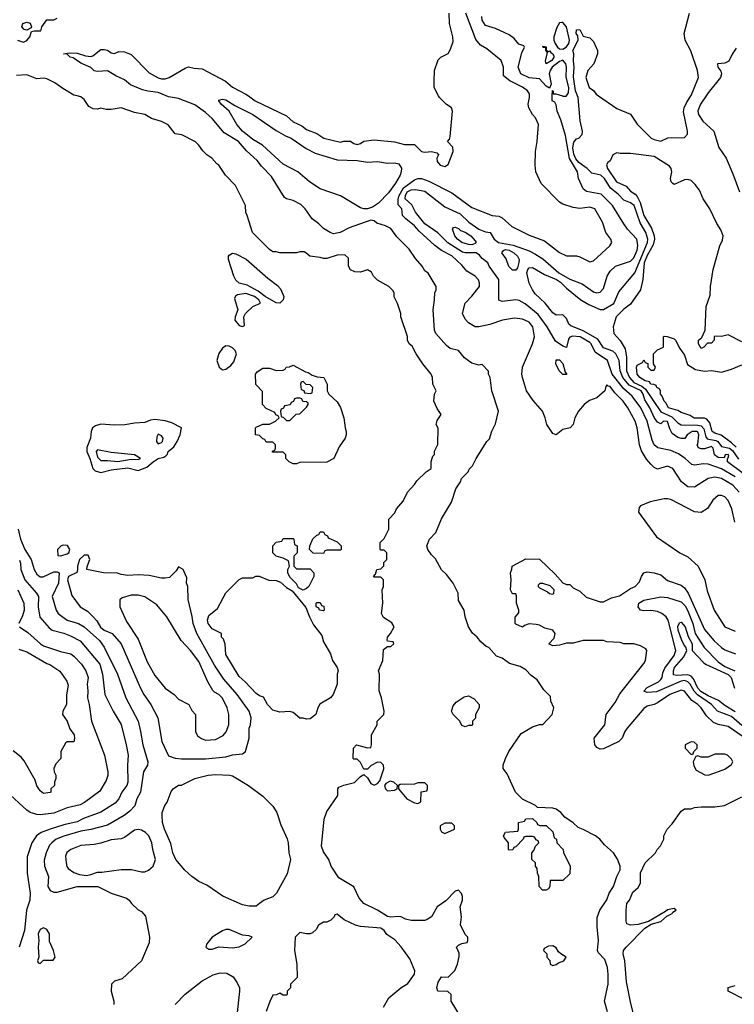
# Model space of a CAD drawing. Header units: inches. Extents: x 1793389 to 1900389, y 320802 to 470796.
# Tile 564 of 656: x 1873188 to 1877426, y 404611 to 410452. Entities that reach past the tile are written whole.
import ezdxf

# ---------------------------------------------------------------- set-up
doc = ezdxf.new("R2010")
doc.units = ezdxf.units.IN
doc.header["$MEASUREMENT"] = 0
doc.layers.add('B8470', color=7, linetype='Continuous')
doc.layers.add('B8471', color=7, linetype='Continuous')

msp = doc.modelspace()

# ---------------------------------------------------------------- linework, layer by layer
at = {"layer": 'B8470', "color": 2}
for points, elevation in [([(1875808.7, 404530), (1875746, 404630), (1875746, 404670), (1875727.3, 404687.3), (1875668.4, 404688.4), (1875662, 404710), (1875670, 404742), (1875690, 404774), (1875730, 404772), (1875768.9, 404811.1), (1875784, 404850), (1875794.6, 404894.6), (1875794.6, 404914.6), (1875778, 404950), (1875790, 404962), (1875810, 404972), (1875842, 404978), (1875846, 404990), (1875846, 405010), (1875830, 405026), (1875803.1, 405083.1), (1875809, 405130), (1875801.2, 405190), (1875813.2, 405230), (1875813.2, 405250), (1875808.9, 405268.9), (1875790, 405288), (1875770, 405282), (1875715.2, 405224.8), (1875664.7, 405190), (1875631, 405130), (1875605.2, 405114.8), (1875590, 405109.4), (1875510, 405109.4), (1875476.6, 405116.6), (1875449.5, 405129.5), (1875430, 405132.3), (1875390, 405127.6), (1875370, 405132), (1875309.6, 405169.6), (1875229.2, 405210), (1875201.2, 405241.2), (1875170, 405308), (1875081.2, 405361.2), (1875035.3, 405430), (1875021.2, 405470), (1874990, 405515.3), (1874977.2, 405550), (1874993.2, 405710), (1875010, 405756), (1875074, 405850), (1875075.3, 405890), (1875081.2, 405898.8), (1875110, 405911.3), (1875173.6, 405926.4), (1875210, 405962), (1875230, 405974), (1875250, 405954), (1875270, 405922), (1875290, 405912), (1875310, 405922), (1875323.1, 405936.9), (1875347.3, 406007.3), (1875346, 406030), (1875330, 406046), (1875310, 406048), (1875271.6, 406028.4), (1875250, 406006), (1875230, 406006), (1875210, 406046), (1875190, 406066), (1875170, 406066), (1875166, 406070), (1875168, 406130), (1875186, 406150), (1875250, 406132), (1875270, 406134), (1875275.3, 406150), (1875275.3, 406210), (1875308, 406270), (1875308, 406290), (1875348, 406330), (1875348.7, 406350), (1875334, 406430), (1875319, 406470), (1875322, 406570), (1875315.3, 406590), (1875342, 406650), (1875344.7, 406715.3), (1875370, 406734), (1875390, 406734), (1875406, 406750), (1875402, 406762), (1875370, 406766), (1875368, 406770), (1875368.7, 406790), (1875388, 406810), (1875408, 406850), (1875394.6, 406874.6), (1875345.2, 406905.2), (1875334, 406930), (1875342, 406990), (1875338, 407070), (1875346, 407090), (1875346, 407130), (1875330, 407146), (1875290, 407146), (1875286, 407150), (1875298, 407162), (1875306, 407190), (1875330, 407194), (1875347.3, 407212.7), (1875348.4, 407231.6), (1875366, 407250), (1875366, 407290), (1875350, 407306), (1875330, 407306), (1875326, 407310), (1875326, 407350), (1875350, 407374), (1875378, 407430), (1875378, 407490), (1875413.6, 407526.4), (1875422, 407550), (1875463.1, 407596.9), (1875488, 407650), (1875530, 407694), (1875543.1, 407716.9), (1875598, 407770), (1875628, 407790), (1875628.9, 407831.1), (1875638, 407862), (1875647.3, 407872.7), (1875648.4, 407891.6), (1875667.3, 407932.7), (1875668.9, 408028.9), (1875658, 408050), (1875664.7, 408075.3), (1875688, 408110), (1875664.7, 408144.7), (1875644, 408190), (1875648, 408230), (1875658, 408250), (1875638, 408290), (1875635.3, 408330), (1875628.7, 408350), (1875579, 408410), (1875539, 408470), (1875515.5, 408515.5), (1875498, 408530), (1875488, 408550), (1875487.3, 408572.7), (1875448.7, 408690), (1875448.7, 408710), (1875428.9, 408768.9), (1875408.9, 408808.9), (1875408.7, 408830), (1875403.1, 408843.1), (1875378, 408870), (1875310, 408906), (1875286, 408930), (1875274.6, 408954.6), (1875250, 408968), (1875210, 408955.3), (1875176.4, 408956.4), (1875150, 408968), (1875138, 408990), (1875138, 409038), (1875116.4, 409056.4), (1875070, 409055.3), (1875010, 409035.3), (1874990, 409035.3), (1874970, 409042), (1874908.4, 409048.4), (1874886, 409070), (1874874.6, 409074.6), (1874850, 409075.3), (1874830, 409068.7), (1874730, 409069), (1874710, 409075.3), (1874690, 409075.3), (1874669.1, 409089.1), (1874568, 409190), (1874538, 409290), (1874528.4, 409308.4), (1874528, 409350), (1874468.7, 409468.7), (1874408, 409530), (1874368.4, 409588.4), (1874356.4, 409596.4), (1874328, 409630), (1874298, 409650), (1874273.6, 409673.6), (1874250, 409708), (1874230, 409728), (1874150, 409768.7), (1874110, 409775.3), (1874068.9, 409828.9), (1874030, 409848.7), (1873970, 409865.2), (1873930, 409889), (1873870, 409901.2), (1873790, 409929), (1873730, 409919), (1873700.2, 409920.2), (1873670, 409928), (1873650, 409922), (1873623.1, 409923.1), (1873598, 409938), (1873570, 409978), (1873550, 409995.3), (1873528.5, 410000)], 250), ([(1876673.6, 404566.4), (1876656, 404630), (1876678.4, 404730), (1876678.4, 404790), (1876674.5, 404830), (1876657.6, 404877.6), (1876618, 404918), (1876615.3, 404930), (1876621.2, 404990), (1876613.2, 405070), (1876613.6, 405126.4), (1876629.2, 405170), (1876669.6, 405230.4), (1876683.7, 405270), (1876709.2, 405310), (1876729.2, 405370), (1876749.3, 405410), (1876749.3, 405430), (1876732.9, 405472.9), (1876709.1, 405509.1), (1876656.4, 405556.4), (1876628, 405590), (1876602, 405610), (1876530, 405649), (1876500.2, 405660.2), (1876470, 405688), (1876421.2, 405721.2), (1876398, 405750), (1876368.9, 405768.9), (1876350, 405774), (1876258, 405778), (1876246, 405790), (1876170, 405828), (1876128.7, 405870), (1876078, 405978), (1876055.3, 406010), (1876055.3, 406030), (1876068.7, 406070), (1876089.4, 406110.6), (1876162, 406218), (1876230, 406258), (1876270, 406271.3), (1876290, 406272), (1876346, 406330), (1876355.3, 406370), (1876338, 406410), (1876336.4, 406436.4), (1876296.4, 406476.4), (1876256.5, 406536.5), (1876222, 406562), (1876190, 406595.3), (1876155.5, 406615.5), (1876093.6, 406633.6), (1876050, 406664), (1876016.5, 406676.5), (1875970, 406728), (1875954, 406734), (1875922, 406762), (1875902, 406790), (1875873.6, 406813.6), (1875848.7, 406850), (1875829.1, 406909.1), (1875824, 406950), (1875790, 407006), (1875788, 407050), (1875759, 407110), (1875720.2, 407160.2), (1875689.4, 407189.4), (1875653.6, 407253.6), (1875630, 407278), (1875608.7, 407310), (1875602, 407330), (1875618, 407370), (1875655.3, 407410), (1875689.5, 407490.5), (1875748.7, 407590), (1875775.3, 407670), (1875802, 407710), (1875809, 407730), (1875848, 407770), (1875854.6, 407785.4), (1875873.6, 407806.4), (1875895.3, 407850), (1875958, 407950), (1875973.6, 407966.4), (1875988.4, 408011.6), (1876010, 408054), (1876028, 408130), (1875988.7, 408250), (1875978, 408330), (1875968, 408350), (1875967.3, 408367.3), (1875930, 408406), (1875910, 408402), (1875870, 408415.3), (1875850, 408428.7), (1875826.8, 408446.8), (1875790, 408488.7), (1875740.9, 408500.9), (1875718.6, 408518.6), (1875655.3, 408590), (1875649, 408610), (1875639.3, 408730), (1875649, 408790), (1875649.1, 408830.9), (1875658, 408850), (1875658, 408870), (1875610, 408948), (1875590, 408962), (1875574, 408990), (1875534.8, 409034.8), (1875497.2, 409090), (1875423.9, 409163.9), (1875390, 409213.2), (1875358, 409230), (1875305.6, 409245.6), (1875290, 409258), (1875270, 409262), (1875141.7, 409218.3), (1875089, 409189), (1875050, 409182), (1875030, 409189), (1874990, 409214), (1874961.5, 409241.5), (1874922, 409270), (1874882, 409330), (1874856, 409356), (1874810, 409379), (1874770, 409388.7), (1874758, 409398), (1874682, 409522), (1874622.5, 409582.5), (1874597.5, 409617.5), (1874534.2, 409674.2), (1874485.2, 409730), (1874401.3, 409781.3), (1874330, 409865.2), (1874290, 409901.2), (1874227.2, 409947.2), (1874130, 409985.1), (1874070, 409994.5), (1874057.4, 410000)], 246), ([(1874544.7, 410000), (1874584.7, 409970), (1874770, 409881), (1874810, 409846.8), (1874861.4, 409821.4), (1874890, 409801), (1874950, 409776), (1874992, 409750), (1875090, 409726), (1875110, 409731.3), (1875150, 409731), (1875170, 409718), (1875190, 409712), (1875210, 409718), (1875230, 409731), (1875290, 409738.8), (1875410, 409726.8), (1875470, 409710.8), (1875530, 409711.3), (1875570, 409671), (1875590, 409666), (1875630, 409671), (1875662, 409662), (1875672, 409650), (1875662, 409630), (1875664.7, 409610), (1875682, 409590), (1875710, 409582), (1875730, 409594), (1875758, 409670), (1875756.4, 409696.4), (1875726, 409730), (1875736.4, 409743.6), (1875740.4, 409759.6), (1875755.3, 409910), (1875748, 409930), (1875718, 409950), (1875678, 409990), (1875672.7, 410000)], 246), ([(1877455.1, 407650), (1877416.2, 407690), (1877350, 407729.6), (1877310, 407737.6), (1877270, 407729.5), (1877190, 407679.3), (1877150, 407680.9), (1877112.7, 407710), (1877062, 407790), (1877030, 407802.7), (1876970, 407786), (1876950, 407795.1), (1876930, 407814.5), (1876904.4, 407844.4), (1876874.9, 407894.9), (1876862.9, 407930), (1876849.5, 408030), (1876838, 408070), (1876794.5, 408150), (1876766.6, 408190), (1876717.6, 408237.6), (1876690, 408275.3), (1876678, 408278), (1876670, 408286), (1876663.6, 408276.4), (1876658, 408250), (1876610.5, 408209.5), (1876566.6, 408193.4), (1876534.8, 408170), (1876501, 408130), (1876481, 408090), (1876471.3, 408050), (1876452, 408030), (1876410, 408022), (1876370, 407988.7), (1876350, 407998), (1876314, 408050), (1876305.2, 408090), (1876289, 408130), (1876233.8, 408193.8), (1876193.2, 408250), (1876169.2, 408330), (1876165.2, 408350), (1876169, 408390), (1876229.3, 408530), (1876240.9, 408570), (1876232, 408630), (1876210, 408658), (1876170, 408675.1), (1876122, 408682), (1876052, 408670), (1875976.7, 408643.3), (1875910, 408629.3), (1875890, 408629.3), (1875850, 408654), (1875830, 408675.3), (1875814, 408710), (1875829.2, 408770), (1875870, 408811.3), (1875914, 408870), (1875915.3, 408890), (1875909.1, 408909.1), (1875888.7, 408930), (1875840.1, 408960.1), (1875810, 408995.3), (1875750, 409051.8), (1875690, 409083.7), (1875650, 409112), (1875557.1, 409197.1), (1875529.2, 409230), (1875477.2, 409270), (1875459, 409290), (1875454, 409330), (1875433.6, 409353.6), (1875433.6, 409390), (1875438.9, 409410), (1875465, 409455.1), (1875530, 409503), (1875550, 409510.5), (1875570, 409510.7), (1875614.6, 409494.6), (1875750, 409424.4), (1875870, 409337.3), (1875990, 409290.7), (1876030, 409287.3), (1876050, 409276.3), (1876106.2, 409226.2), (1876210, 409173.4), (1876299.9, 409139.9), (1876390, 409071), (1876430, 409051.3), (1876490, 409051.3), (1876510, 409046), (1876570, 409016), (1876590, 409021), (1876688.7, 409110), (1876699, 409130), (1876694, 409150), (1876664, 409190), (1876645.2, 409250), (1876599, 409330), (1876570, 409339.3), (1876510, 409332.7), (1876470, 409338), (1876410, 409358), (1876389.7, 409369.7), (1876279.7, 409479.7), (1876249.6, 409550), (1876244.5, 409590), (1876247, 409670), (1876257.6, 409730), (1876265.2, 409830), (1876246, 409870), (1876229.7, 409889.7), (1876207.3, 409930), (1876203.6, 409950), (1876211.8, 409990), (1876211.6, 410000)], 242), ([(1877430, 407740.4), (1877350, 407788.4), (1877270, 407814.7), (1877243.4, 407816.6), (1877190, 407809.4), (1877173.8, 407813.8), (1877135.1, 407850), (1877095.8, 407875.8), (1877050, 407896.9), (1876971.9, 407911.9), (1876950, 407929.3), (1876938, 407958), (1876908.4, 408070), (1876872.4, 408150), (1876819.5, 408219.5), (1876770, 408261.3), (1876701.1, 408350), (1876674, 408430), (1876600.2, 408480.2), (1876577.4, 408530), (1876570, 408537.4), (1876512.7, 408570), (1876466, 408574), (1876450.5, 408569.5), (1876442.5, 408557.5), (1876430, 408508), (1876410, 408515.3), (1876366, 408546), (1876317, 408630), (1876262.4, 408702.4), (1876186.5, 408766.5), (1876150, 408787), (1876130, 408789.5), (1876050, 408781.2), (1876030, 408788.7), (1876029.4, 408910), (1875972.7, 408990), (1875964, 409010), (1875930, 409035.1), (1875914.8, 409054.8), (1875895.1, 409070), (1875830, 409068.5), (1875813.6, 409073.6), (1875727.4, 409127.4), (1875667.2, 409187.3), (1875590, 409241.3), (1875535.1, 409310), (1875512.8, 409352.8), (1875475.1, 409390), (1875475.4, 409410), (1875486.6, 409430), (1875510, 409443.6), (1875534.5, 409445.5), (1875590, 409434.3), (1875710, 409341.7), (1875799.6, 409299.6), (1875851.8, 409251.8), (1875910, 409210.4), (1875950, 409194.4), (1875978, 409190), (1876002, 409150), (1876027.7, 409130), (1876113.7, 409113.7), (1876210, 409080.5), (1876243.9, 409063.9), (1876290, 409033.4), (1876385.5, 408950), (1876450, 408912.7), (1876524.5, 408884.5), (1876590, 408838), (1876610, 408831.3), (1876630, 408836), (1876650, 408858), (1876672.7, 408930), (1876690, 408961), (1876722, 408990), (1876810, 409020.5), (1876830, 409039.3), (1876850, 409084.7), (1876852.8, 409112.8), (1876847, 409150), (1876792.3, 409210), (1876770, 409241.2), (1876704.5, 409350), (1876636.4, 409416.4), (1876550, 409433), (1876530, 409449.5), (1876501.1, 409510), (1876496.9, 409550), (1876447.9, 409627.9), (1876424.4, 409764.4), (1876398, 409858), (1876375.3, 409910), (1876370, 409946), (1876362, 409962), (1876346, 409970), (1876346.6, 410000)], 238), ([(1877479.3, 407759.3), (1877385.2, 407830), (1877386, 407850), (1877390, 407852), (1877392.7, 407867.3), (1877390, 407873.3), (1877372, 407870), (1877366.4, 407853.6), (1877330, 407855.1), (1877309.3, 407870), (1877300.7, 407910), (1877290, 407919.6), (1877250, 407906), (1877230, 407906), (1877213.2, 407913.2), (1877206, 407930), (1877210, 407934), (1877215.3, 407990), (1877210, 408006), (1877204, 408010), (1877176, 408010), (1877146, 407990), (1877132.7, 407967.3), (1877112, 407968), (1877090, 407974), (1877058, 407998), (1877044.1, 408024.1), (1877030, 408068.7), (1877006, 408070), (1876990, 408054), (1876970, 408063.7), (1876950, 408092.7), (1876924.7, 408150), (1876896.2, 408196.2), (1876886.2, 408230), (1876872.8, 408250), (1876803.1, 408283.1), (1876764.8, 408330), (1876748.5, 408370), (1876743.1, 408430), (1876723.6, 408470), (1876706, 408486), (1876650, 408505.6), (1876616.2, 408556.2), (1876530, 408606.8), (1876455.5, 408635.5), (1876445.2, 408645.2), (1876430, 408679.5), (1876410, 408700.5), (1876370, 408699.7), (1876350, 408713.6), (1876305.1, 408770), (1876245.5, 408825.5), (1876228.8, 408848.8), (1876209.7, 408890), (1876196.2, 408950), (1876200.9, 408970), (1876210, 408980.7), (1876230, 408983), (1876299.9, 408939.9), (1876371.4, 408911.4), (1876395.7, 408895.7), (1876430, 408860.2), (1876516.3, 408790), (1876562.4, 408762.4), (1876630, 408732.7), (1876650, 408733), (1876710.8, 408769.2), (1876741.4, 408838.5), (1876835.4, 408950), (1876910.8, 409130), (1876913.8, 409150), (1876902.2, 409190), (1876867, 409247), (1876832.1, 409350), (1876810, 409364.7), (1876770, 409381.6), (1876737.6, 409417.6), (1876692.5, 409452.5), (1876656.3, 409510), (1876634.5, 409530), (1876581.4, 409541.5), (1876553.3, 409570), (1876504.5, 409604.5), (1876486.3, 409626.3), (1876474.2, 409654.2), (1876468.3, 409691.7), (1876474.7, 409725.3), (1876490, 409744.9), (1876504, 409750), (1876522.7, 409770), (1876525.2, 409790), (1876512.7, 409852.7), (1876500.4, 409990), (1876496.2, 410000)], 234), ([(1876407.2, 410000), (1876410, 409999.1), (1876430, 409999.1), (1876430.6, 410000)], 238), ([(1876620.8, 410000), (1876730, 409926), (1876810.6, 409890.6), (1876850, 409832), (1876932, 409750), (1876950, 409741), (1876990, 409731.3), (1877031.6, 409751.6), (1877130, 409754), (1877147.3, 409772.7), (1877148, 409790), (1877125.2, 409905.2), (1877129.2, 409930), (1877141.5, 409958.5), (1877168.7, 410000)], 234), ([(1877258.7, 410000), (1877226, 409950), (1877210, 409911.3), (1877213, 409890), (1877238.4, 409850), (1877305.1, 409790), (1877333.9, 409693.9), (1877377.2, 409630), (1877417.7, 409537.7), (1877457, 409430)], 230), ([(1877470, 408542), (1877390, 408582), (1877350, 408572), (1877310, 408574), (1877306, 408570), (1877306, 408550), (1877290, 408534), (1877267.3, 408532.7), (1877246, 408510), (1877230, 408502), (1877214, 408530), (1877214, 408550), (1877232.7, 408567.3), (1877254, 408610), (1877258.8, 408750), (1877282.8, 408817.2), (1877284.9, 408870), (1877300.5, 408970), (1877341, 409110), (1877356.3, 409143.7), (1877360.7, 409170), (1877346.2, 409206.2), (1877322.8, 409242.8), (1877280.7, 409330), (1877240.7, 409390), (1877219.9, 409439.9), (1877194.6, 409474.6), (1877170, 409498.8), (1877150, 409504), (1877130, 409502), (1877070, 409474.8), (1877060.5, 409480.5), (1877051, 409490), (1877046.8, 409510), (1877056, 409550), (1877051, 409570), (1877042.5, 409582.5), (1876950, 409640.5), (1876810, 409659.1), (1876750, 409658), (1876730, 409662), (1876706, 409650), (1876690, 409614), (1876675.3, 409604.7), (1876668.9, 409591.1), (1876673.2, 409570), (1876727.6, 409490), (1876784.5, 409464.5), (1876810, 409434), (1876837.2, 409417.2), (1876850, 409403.7), (1876866.9, 409366.9), (1876890, 409289.5), (1876935.4, 409215.4), (1876950.9, 409170), (1876952.9, 409150), (1876944.1, 409115.9), (1876910, 409054), (1876892, 409010), (1876883.6, 408910), (1876869.3, 408850), (1876810, 408764), (1876770, 408734.8), (1876726, 408690), (1876706.6, 408630), (1876712.3, 408590), (1876749.7, 408549.7), (1876779.1, 408499.1), (1876786.4, 408450), (1876787, 408370), (1876803.8, 408330), (1876830, 408300.7), (1876877.7, 408277.7), (1876899.8, 408259.8), (1876990, 408125.1), (1877055.6, 408095.6), (1877090, 408060.5), (1877110, 408049.7), (1877210, 408047.4), (1877230, 408043.1), (1877245.9, 408025.9), (1877257.4, 407977.4), (1877265.3, 407965.3), (1877316.5, 407956.5), (1877329.1, 407949.1), (1877350, 407921.1), (1877397.7, 407910), (1877415.8, 407895.8), (1877450, 407844.8)], 230), ([(1877436.6, 407916.6), (1877410, 407942.6), (1877347.8, 407987.8), (1877310, 407999.7), (1877294.5, 408010), (1877280.5, 408060.5), (1877262, 408082), (1877248.2, 408088.2), (1877188.7, 408088.7), (1877164.2, 408104.2), (1877110, 408122.7), (1877090, 408134), (1877035.3, 408150), (1877020.2, 408180.2), (1877009.4, 408190), (1876999, 408219), (1876989, 408230), (1876988.4, 408248.4), (1876982, 408262), (1876966, 408270), (1876962, 408282), (1876948.9, 408288.9), (1876930, 408289.3), (1876923.1, 408303.1), (1876898, 408310), (1876865.2, 408330), (1876849.5, 408350), (1876845.2, 408390), (1876850, 408402), (1876882, 408418), (1876890, 408434), (1876898, 408418), (1876912.7, 408412.7), (1876914, 408390), (1876930, 408374), (1876950, 408374), (1876958, 408390), (1876946, 408410), (1876946, 408470), (1876970, 408494), (1877006, 408510), (1877006, 408570), (1877010, 408574), (1877027.3, 408572.7), (1877070, 408558), (1877078, 408550), (1877102, 408502), (1877130, 408462), (1877147.5, 408407.5), (1877196.4, 408376.4), (1877250, 408367.7), (1877290, 408370.4), (1877350, 408362), (1877410, 408379.3), (1877470, 408403.8)], 226), ([(1877429.1, 407470.9), (1877412, 407550), (1877390, 407599), (1877370, 407621.2), (1877350, 407629.2), (1877330, 407629), (1877298.5, 407601.5), (1877267.7, 407552.3), (1877230, 407529.2), (1877190, 407533.2), (1877050, 407605.2), (1877030, 407609), (1877010, 407609), (1876927.3, 407592.7), (1876870, 407568), (1876861, 407559), (1876858, 407530), (1876965.2, 407385.2), (1877102, 407290), (1877150, 407266), (1877211, 407210), (1877250.7, 407130), (1877264.5, 407064.5), (1877306.8, 406950), (1877370, 406851.3), (1877430, 406824)], 246), ([(1873179.1, 407430), (1873193.4, 407370), (1873219.3, 407310), (1873255.5, 407250), (1873273.4, 407190), (1873290, 407162.8), (1873310, 407147.3), (1873328, 407148), (1873390, 407177.3), (1873410, 407177.4), (1873421.6, 407170), (1873418.8, 407110), (1873380.5, 407030), (1873404, 406950), (1873416, 406930), (1873470.3, 406890.3), (1873538, 406870), (1873570, 406850.5), (1873661.6, 406770), (1873690.2, 406730.2), (1873767.7, 406570), (1873817.3, 406430), (1873890.4, 406290.4), (1873905.5, 406230), (1873918, 406150), (1873948.2, 406050), (1873945.5, 406030), (1873922.4, 405990), (1873904.9, 405870), (1873882, 405830), (1873870.5, 405789.5), (1873842, 405758), (1873808.7, 405731.3), (1873710, 405674.5), (1873610, 405647.3), (1873550, 405639.1), (1873450, 405609.6), (1873404.9, 405590), (1873378, 405570), (1873365.5, 405554.5), (1873345.5, 405510), (1873332.8, 405467.2), (1873335.5, 405430), (1873359.1, 405370), (1873354.8, 405310), (1873370, 405286), (1873390, 405277.3), (1873410, 405277.3), (1873530, 405310.4), (1873652, 405310), (1873730, 405270.7), (1873821.4, 405241.4), (1873838, 405230), (1873851.3, 405210), (1873890, 405171.3), (1873910, 405162), (1873934.4, 405134.4), (1873958, 405010), (1873956.9, 404976.9), (1873910.9, 404869.1), (1873796.8, 404763.2), (1873750, 404748), (1873732, 404730), (1873731.3, 404690), (1873746, 404630), (1873746, 404610)], 250), ([(1873186.9, 407246.9), (1873192.5, 407227.5), (1873194.4, 407190), (1873218.4, 407130), (1873288.4, 407050), (1873299.5, 407030), (1873298.4, 406970), (1873308.3, 406908.3), (1873363.7, 406843.7), (1873381, 406830), (1873450, 406812.7), (1873490, 406797.6), (1873546.9, 406766.9), (1873663.8, 406630), (1873679.5, 406570), (1873692.7, 406450), (1873742.8, 406350), (1873790, 406271.3), (1873820.5, 406150), (1873830.7, 406089.3), (1873827.3, 406030), (1873830.4, 405930), (1873823, 405910), (1873793.4, 405870), (1873776.3, 405830), (1873755.3, 405804.7), (1873670, 405751.8), (1873567.4, 405712.6), (1873530, 405693.6), (1873450, 405675.6), (1873368.8, 405651.2), (1873316, 405630), (1873288.6, 405611.4), (1873260.5, 405570), (1873233.2, 405486.8), (1873233.4, 405390), (1873250.4, 405270), (1873248, 405230), (1873228.2, 405170), (1873217, 405050), (1873185.5, 404950)], 246), ([(1877477.5, 406197.5), (1877390, 406258.4), (1877330, 406272), (1877303, 406283), (1877261.7, 406321.7), (1877230, 406369.2), (1877209.6, 406389.6), (1877174, 406414), (1877130, 406469.2), (1877110, 406474.5), (1877044, 406450), (1876970, 406399.3), (1876950, 406389.3), (1876910, 406379.3), (1876890, 406366.6), (1876790, 406249.2), (1876776.3, 406230), (1876760.7, 406190), (1876741, 406170), (1876650, 406126), (1876630, 406124), (1876610, 406135.3), (1876599, 406150), (1876594, 406190), (1876657.2, 406270), (1876666, 406330), (1876718.6, 406401.4), (1876747.2, 406452.8), (1876890, 406632), (1876899, 406650), (1876908, 406710), (1876900.4, 406720.4), (1876870, 406738), (1876830, 406748.7), (1876770, 406748.7), (1876750, 406758), (1876670, 406762), (1876650, 406768.7), (1876530, 406768.7), (1876470, 406754), (1876430, 406754), (1876390, 406742), (1876350, 406738), (1876326, 406750), (1876357.2, 406782.8), (1876362.7, 406810), (1876349, 406830), (1876302, 406842), (1876270, 406859.6), (1876250, 406864.5), (1876210, 406869), (1876181, 406859), (1876170, 406848), (1876130, 406866), (1876126, 406870), (1876127.3, 406907.3), (1876147.3, 406932.7), (1876148, 406950), (1876134, 406990), (1876134, 407034), (1876130, 407046), (1876110, 407046), (1876098, 407070), (1876102, 407130), (1876098, 407170), (1876107.3, 407192.7), (1876108, 407210), (1876190, 407254), (1876270, 407252), (1876363.6, 407163.6), (1876410, 407112), (1876430, 407102), (1876450, 407102), (1876470, 407082), (1876510, 407062), (1876547.1, 407027.1), (1876630, 406998), (1876650, 406998), (1876698, 407022), (1876744.7, 407035.3), (1876810, 407078), (1876838, 407090), (1876863.1, 407116.9), (1876875.3, 407150), (1876890, 407171.3), (1876910, 407176), (1876950, 407171), (1876990, 407158), (1877030, 407126), (1877110, 407097.3), (1877130, 407082.8), (1877152.7, 407050), (1877250, 406834.8), (1877306.6, 406766.6), (1877350, 406727.7), (1877370, 406713.4), (1877432, 406690)], 242), ([(1873177.1, 407070), (1873213, 406990), (1873215.5, 406950), (1873205.1, 406914.9), (1873182.8, 406870)], 242), ([(1877470, 406265.7), (1877410, 406318), (1877327, 406350), (1877289.7, 406390), (1877206.7, 406446.7), (1877188.1, 406468.1), (1877164.5, 406510), (1877150, 406524.5), (1877130, 406531.4), (1877110, 406528), (1876964, 406464), (1876910, 406460.9), (1876890, 406468.7), (1876909.3, 406490), (1876975.8, 406524.2), (1876990, 406537.1), (1876998.3, 406550), (1877002.2, 406577.7), (1877013.8, 406606.2), (1877070, 406680.4), (1877079.7, 406710), (1877033.1, 406890), (1877022, 406910), (1876996.2, 406930), (1876970, 406941), (1876930, 406947.1), (1876890, 406944.8), (1876869.7, 406949.7), (1876856.3, 406970), (1876860.5, 406990), (1876890, 407009.1), (1876990, 407028.1), (1877030, 407023.6), (1877110, 406999.6), (1877135, 406975), (1877147.3, 406950), (1877180.7, 406870), (1877192.9, 406810), (1877247.5, 406727.5), (1877330, 406642), (1877370, 406614.3), (1877429.3, 406589.3)], 238), ([(1877430, 406346.8), (1877370, 406383.5), (1877332.9, 406412.9), (1877270, 406441.1), (1877227, 406467), (1877210, 406487.1), (1877183, 406543), (1877170, 406556.9), (1877150, 406565.3), (1877082.3, 406562.3), (1877066.2, 406566.2), (1877064.7, 406590), (1877071.8, 406610), (1877126.9, 406673.1), (1877145.2, 406710), (1877139, 406730), (1877130, 406739), (1877115.1, 406770), (1877092.3, 406830), (1877090, 406854), (1877103.1, 406876.9), (1877110, 406878), (1877134.4, 406850), (1877152.3, 406792.3), (1877175.5, 406750), (1877176, 406710), (1877240.7, 406640.7), (1877254.8, 406630), (1877390, 406567.4), (1877407.4, 406550), (1877427, 406487)], 234), ([(1873186.8, 406850), (1873236.1, 406816.1), (1873310.8, 406750), (1873330, 406738), (1873430, 406704.4), (1873491, 406690), (1873510, 406677.3), (1873554.8, 406630), (1873580.7, 406590), (1873594, 406550), (1873588.2, 406510), (1873593.4, 406470), (1873590.6, 406430), (1873600.7, 406390), (1873614, 406290), (1873690.4, 406090), (1873710.4, 405990), (1873710.5, 405969.5), (1873701.4, 405938.6), (1873664.5, 405875.5), (1873571.7, 405808.3), (1873546, 405794), (1873470, 405776.3), (1873390, 405745.6), (1873310, 405736.2), (1873290, 405737), (1873250, 405749.2), (1873230, 405762), (1873110, 405874)], 242), ([(1873182.5, 406717.5), (1873230, 406703.1), (1873350, 406633.4), (1873367.7, 406627.7), (1873427.3, 406587.3), (1873467.5, 406527.5), (1873475.3, 406504.7), (1873466.4, 406446.4), (1873466, 406390), (1873444.7, 406350), (1873442, 406330), (1873470.7, 406290.7), (1873486, 406246), (1873512, 406210), (1873514, 406190), (1873510, 406168.7), (1873470, 406168), (1873459.6, 406160.4), (1873432, 406110), (1873432, 406070), (1873402, 406038), (1873391.3, 406010), (1873392, 405990), (1873402, 405970), (1873402, 405950), (1873394, 405930), (1873394, 405910), (1873374, 405890), (1873374, 405870), (1873370, 405868), (1873330, 405862), (1873310, 405878), (1873290, 405908), (1873280.2, 405940.2), (1873215.5, 406055.5), (1873197.5, 406077.5), (1873150, 406115.3)], 238), ([(1876834, 404530), (1876810, 404626), (1876785.6, 404745.6), (1876777.2, 404870), (1876766, 404910), (1876769.4, 404930), (1876783.7, 404950), (1876896.2, 405063.8), (1876933.8, 405086.2), (1876990, 405103), (1877026, 405134), (1877057.2, 405150), (1877062, 405158), (1877082, 405170), (1877070, 405179), (1877030, 405172), (1877018.8, 405161.2), (1876918, 405102), (1876855.5, 405084.5), (1876810, 405081.2), (1876789.3, 405089.3), (1876784.7, 405104.7), (1876784, 405170), (1876789.3, 405210), (1876804, 405230), (1876823.2, 405276.8), (1876855.1, 405304.9), (1876869, 405330), (1876869.1, 405390.9), (1876898, 405450), (1876958, 405510), (1876968, 405530), (1876988.9, 405551.1), (1877008.7, 405590), (1877008.7, 405610), (1877028, 405650), (1877058, 405682), (1877110, 405758), (1877130, 405771.3), (1877170, 405771.3), (1877190, 405778), (1877230, 405782), (1877310, 405782), (1877368.4, 405791.6), (1877470, 405842)], 242), ([(1875344.7, 404595.3), (1875378, 404650), (1875449, 404710), (1875490, 404734.8), (1875529.2, 404790), (1875532.3, 404810), (1875501.2, 404881.2), (1875451.3, 404951.3), (1875413, 404993), (1875366.3, 405026.3), (1875349, 405050), (1875330, 405062.7), (1875210, 405073.2), (1875180.2, 405080.2), (1875112.9, 405112.9), (1875070, 405146), (1875058, 405142), (1875054, 405130), (1875034, 405110), (1875010, 405098), (1874990, 405098), (1874959.6, 405080.4), (1874945.4, 405054.6), (1874925.4, 405034.6), (1874910, 405028.7), (1874890, 405028.7), (1874850, 405038), (1874822, 405010), (1874818, 404930), (1874831.3, 404850), (1874834, 404770), (1874794, 404730), (1874794, 404710), (1874774, 404690), (1874774, 404670), (1874770, 404666), (1874750, 404666), (1874730, 404678), (1874711.6, 404668.4), (1874690, 404666), (1874671.1, 404628.9), (1874650.7, 404569.3)], 254), ([(1874110, 404610.7), (1874170, 404670.7), (1874270, 404750.7), (1874334.8, 404785.2), (1874377.3, 404797.3), (1874416.8, 404796.8), (1874454.4, 404774.4), (1874478, 404738), (1874490.8, 404710), (1874490.8, 404690), (1874475.9, 404544.1)], 250), ([(1877490, 404638), (1877388.9, 404688.9), (1877390, 404712), (1877430, 404722)], 238)]:
    msp.add_lwpolyline(points, dxfattribs=dict(at, elevation=elevation))
for points, elevation in [([(1875250, 409606.7), (1875310.2, 409610.2), (1875370, 409601.7), (1875410, 409603.1), (1875436.5, 409596.5), (1875451.5, 409571.5), (1875450.3, 409550), (1875444.2, 409530), (1875417.4, 409482.6), (1875375.6, 409424.4), (1875315.6, 409364.4), (1875280.3, 409339.7), (1875250, 409329.8), (1875230, 409329.8), (1875210, 409336.4), (1875090, 409407), (1874970, 409449.4), (1874906, 409490), (1874837.2, 409550), (1874750, 409595.1), (1874628.4, 409708.4), (1874570, 409741.6), (1874509.5, 409790), (1874476, 409830), (1874429.6, 409909.6), (1874384, 409950), (1874368.7, 409970), (1874370, 409974), (1874390, 409981), (1874410, 409976.3), (1874463.4, 409943.4), (1874570, 409890.3), (1874710, 409794), (1874763.6, 409763.6), (1874797.3, 409750), (1874887.5, 409687.5), (1874939.9, 409659.9), (1875070, 409620.4), (1875190, 409616.9)], 242), ([(1875870, 409117), (1875850, 409117.6), (1875809.4, 409130), (1875783.7, 409150), (1875769.4, 409170), (1875755.3, 409210), (1875761.2, 409218.8), (1875770, 409221), (1875790, 409213.4), (1875802.4, 409202.4), (1875830, 409192.2), (1875864, 409170), (1875890, 409141), (1875895.5, 409130), (1875890, 409123.7)], 234), ([(1876130, 408966), (1876110, 408967), (1876088.4, 408988.4), (1876073.4, 409033.4), (1876046.6, 409070), (1876058, 409082), (1876070, 409088.4), (1876090, 409084.9), (1876118.7, 409070), (1876141.1, 409050), (1876150.4, 409030), (1876148.6, 409011.4), (1876139.5, 408980.5)], 234), ([(1874730, 408769.7), (1874710, 408771.6), (1874644.2, 408810), (1874602.6, 408842.6), (1874536.6, 408876.6), (1874489.7, 408889.7), (1874470, 408906), (1874458.4, 408930), (1874427, 409030), (1874426, 409050), (1874430, 409056), (1874450, 409066.8), (1874470, 409064), (1874530.5, 409030.5), (1874659, 408919), (1874716.2, 408876.2), (1874734.6, 408854.6), (1874754.9, 408810), (1874750.6, 408790)], 250), ([(1874530, 408828.3), (1874479.5, 408820.5), (1874467.3, 408812.7), (1874462.6, 408797.4), (1874481.1, 408730), (1874466, 408690), (1874464, 408670), (1874490, 408638), (1874510, 408632), (1874522, 408638), (1874517.6, 408690), (1874527, 408710), (1874570, 408750.4), (1874615.3, 408770), (1874607.3, 408790), (1874581.6, 408810)], 254), ([(1874410, 408518), (1874390, 408502.7), (1874368.9, 408471.1), (1874357, 408430), (1874370.3, 408390.3), (1874390, 408375.5), (1874410, 408378), (1874440.1, 408399.9), (1874457.4, 408422.6), (1874474, 408470), (1874466, 408490), (1874450, 408506), (1874430, 408516)], 254), ([(1874810, 407818), (1874786, 407830), (1874766, 407850), (1874766, 407870), (1874750, 407886), (1874687.3, 407887.3), (1874687.3, 407892.7), (1874702, 407898), (1874706, 407910), (1874706, 407930), (1874690, 407946), (1874650, 407946), (1874642, 407962), (1874630, 407966), (1874610, 407986), (1874586, 407990), (1874586, 408030), (1874590, 408034), (1874630, 408052), (1874670, 408052), (1874706, 408070), (1874726, 408090), (1874722, 408102), (1874708, 408108), (1874702, 408122), (1874650, 408146), (1874628.4, 408168.4), (1874627.3, 408247.3), (1874588, 408288), (1874586, 408350), (1874596.4, 408363.6), (1874630, 408384.7), (1874670, 408384.7), (1874710, 408372), (1874750, 408374), (1874762, 408378), (1874768.4, 408391.6), (1874787.3, 408392.7), (1874810, 408402), (1874883.6, 408363.6), (1874899.6, 408359.6), (1874923.6, 408343.6), (1874952.7, 408332.7), (1874992, 408330), (1875012, 408290), (1875012, 408250), (1875022, 408230), (1875070, 408184.7), (1875090, 408152), (1875110.8, 408090), (1875118, 408030), (1875124.7, 408010), (1875124.7, 407990), (1875118, 407970), (1875082, 407918), (1875051.3, 407850), (1875010, 407828), (1874850, 407826), (1874830, 407818)], 250), ([(1876410, 408348), (1876388, 408370), (1876368, 408410), (1876370, 408434), (1876390, 408434), (1876410, 408412), (1876422, 408362), (1876431.1, 408351.1), (1876430, 408348)], 238), ([(1874870, 408306), (1874858, 408302), (1874854, 408290), (1874858, 408258), (1874872.7, 408252.7), (1874878, 408238), (1874910, 408234), (1874922, 408238), (1874926, 408270), (1874910, 408286), (1874887.3, 408287.3)], 250), ([(1874850, 408206), (1874830, 408206), (1874818, 408202), (1874812.7, 408187.3), (1874798, 408182), (1874792.7, 408167.3), (1874758, 408162), (1874752.7, 408147.3), (1874738, 408142), (1874734, 408130), (1874738, 408098), (1874752.7, 408092.7), (1874770, 408074), (1874790, 408074), (1874827.3, 408112.7), (1874850, 408114), (1874890, 408154), (1874898, 408170), (1874898, 408178), (1874890, 408186), (1874867.3, 408187.3), (1874862, 408202)], 250), ([(1873990, 408079.8), (1873963.7, 408076.3), (1873930, 408062.4), (1873870, 408058.7), (1873812, 408048), (1873750, 408047.1), (1873670, 408053.3), (1873636.9, 408043.1), (1873620.4, 408030), (1873611.8, 408010), (1873608.2, 407970), (1873586.3, 407913.7), (1873585.7, 407890), (1873603.6, 407850), (1873622, 407790), (1873636.7, 407776.7), (1873670, 407765.3), (1873730, 407781.1), (1873830, 407792.7), (1873890, 407778), (1873943, 407797), (1873979.3, 407830), (1874009.2, 407850), (1874043.1, 407856.9), (1874055.3, 407864.7), (1874064.7, 407875.3), (1874069.2, 407890), (1874101.5, 407918.5), (1874121.2, 407950), (1874139, 407990), (1874148, 408030), (1874090, 408061.2), (1874051.8, 408071.8)], 254), ([(1874010, 407993.2), (1874002, 407978), (1873998.8, 407950), (1874010, 407936), (1874030, 407944.9), (1874035.1, 407950), (1874039.3, 407970), (1874030, 407984)], 258), ([(1873650, 407901.2), (1873642, 407890), (1873650, 407856), (1873670, 407837.3), (1873710, 407838), (1873770, 407830.4), (1873850, 407844.2), (1873890, 407843), (1873904, 407850), (1873870, 407871.6), (1873730, 407883.7)], 258), ([(1874990, 407286), (1874928.4, 407288.4), (1874906, 407310), (1874908.4, 407331.6), (1874927.3, 407372.7), (1874950, 407394), (1874962, 407398), (1874970, 407414), (1874990, 407414), (1874998, 407398), (1875014, 407390), (1875018, 407378), (1875070, 407354), (1875094, 407330), (1875094, 407310), (1875090, 407306), (1875010, 407306), (1874998, 407302)], 250), ([(1873446, 407334), (1873434, 407330), (1873412, 407310), (1873414, 407274), (1873432, 407272), (1873470, 407283.1), (1873479.5, 407290), (1873485.2, 407310), (1873472.3, 407332.3)], 254), ([(1874830, 407194), (1874910, 407194), (1874931.6, 407171.6), (1874931.6, 407148.4), (1874902, 407090), (1874890, 407078), (1874870, 407068.7), (1874842, 407082), (1874830, 407106), (1874790, 407146), (1874778, 407170), (1874778, 407190), (1874788, 407210), (1874782, 407242), (1874750, 407258), (1874710, 407268.7), (1874688.7, 407290), (1874689.1, 407330.9), (1874710, 407352), (1874742, 407358), (1874750, 407374), (1874810, 407374), (1874814, 407370), (1874818, 407338), (1874834, 407330), (1874834, 407290), (1874814, 407270), (1874814, 407210)], 250), ([(1873570, 407275.1), (1873542.3, 407250), (1873530.9, 407210.9), (1873532, 407190), (1873526.4, 407173.6), (1873478, 407150), (1873471.3, 407130), (1873496.9, 407036.9), (1873546, 406970), (1873590, 406943), (1873624.9, 406910), (1873646, 406886), (1873667.7, 406847.7), (1873690, 406830.7), (1873736, 406810), (1873790.3, 406750.3), (1873903, 406490), (1873924, 406450), (1873966.8, 406390), (1874006.8, 406310), (1874030.7, 406170.7), (1874070, 406084.7), (1874110, 406071), (1874147.7, 406067.7), (1874290, 406068.4), (1874410, 406079.1), (1874450, 406090.7), (1874510, 406098), (1874528, 406110), (1874549.2, 406190), (1874549.3, 406250), (1874557.2, 406270), (1874560.9, 406310), (1874549.4, 406350), (1874478.4, 406450), (1874399.8, 406539.8), (1874343.8, 406623.8), (1874239.6, 406810), (1874216.2, 406870), (1874211.5, 406911.5), (1874187.3, 407012.7), (1874186, 407090), (1874178, 407110), (1874180.4, 407140.4), (1874158, 407190), (1874130, 407206), (1874116.9, 407183.1), (1874076, 407144), (1874050, 407139), (1874030, 407139), (1873955.5, 407155.5), (1873890, 407159.3), (1873830, 407155.1), (1873790, 407161.2), (1873769.1, 407169.1), (1873686, 407170), (1873586, 407190), (1873588, 407208), (1873604, 407250), (1873594.8, 407274.8)], 254), ([(1874890, 406302), (1874870, 406308.7), (1874850, 406309), (1874810, 406342), (1874790, 406348.7), (1874730, 406344), (1874690, 406355.3), (1874658, 406390), (1874634, 406434), (1874610, 406442), (1874590, 406455.3), (1874524.8, 406524.8), (1874490, 406555.3), (1874410, 406686), (1874407.3, 406747.3), (1874396.4, 406776.4), (1874386, 406790), (1874386, 406810), (1874330, 406838), (1874306, 406870), (1874302.7, 406890), (1874310, 406918), (1874360.4, 406959.6), (1874410, 407051.3), (1874490, 407132), (1874510, 407142), (1874570, 407142), (1874588.4, 407151.6), (1874608.4, 407151.6), (1874666.4, 407126.4), (1874710, 407124.7), (1874735.3, 407115.3), (1874770, 407084.7), (1874803.6, 407063.6), (1874885.4, 406965.4), (1874906, 406910), (1874930, 406862), (1874979.1, 406799.1), (1874990, 406762), (1875030.8, 406690.8), (1875042.8, 406650), (1875071, 406610), (1875076, 406590), (1875071, 406570), (1875071, 406510), (1875046.8, 406450), (1875030.5, 406429.5), (1874967.9, 406392.1), (1874956, 406370), (1874944.7, 406330), (1874910, 406304)], 250), ([(1876290, 407108), (1876272.7, 407107.3), (1876262, 407098), (1876262, 407090), (1876270, 407082), (1876318, 407058), (1876330, 407047.3), (1876350, 407044.7), (1876355.3, 407050), (1876358, 407070), (1876334, 407094)], 242), ([(1873850, 407039.3), (1873796.9, 407023.1), (1873782, 407010), (1873782, 406970), (1873822.4, 406882.4), (1873890, 406778), (1873943.4, 406643.4), (1873990, 406561), (1874050, 406486.8), (1874104.7, 406450), (1874130, 406421), (1874192, 406390), (1874210, 406354), (1874231.1, 406331.1), (1874231.3, 406230), (1874243.5, 406203.5), (1874267.1, 406187.1), (1874290, 406178.8), (1874350, 406182.8), (1874394.2, 406205.8), (1874411.9, 406228.1), (1874429.3, 406270), (1874429.2, 406330), (1874419, 406370), (1874390, 406428), (1874370, 406448.7), (1874342.7, 406462.7), (1874332.9, 406472.9), (1874303.7, 406523.7), (1874250, 406644), (1874201.2, 406710), (1874146, 406770), (1874061.2, 406910), (1874001.5, 406981.5), (1873930, 407029.2), (1873890, 407038)], 258), ([(1874990, 406946), (1874966, 406950), (1874962, 406962), (1874946, 406970), (1874946, 406990), (1874950, 406994), (1874970, 406994), (1874978, 406978), (1874992.7, 406972.7), (1874994, 406950)], 250), ([(1875830, 406258), (1875810, 406266), (1875798, 406290), (1875758, 406330), (1875749, 406350), (1875758, 406382), (1875776.4, 406403.6), (1875824.7, 406435.3), (1875850, 406442), (1875883.6, 406423.6), (1875912, 406390), (1875912, 406370), (1875892, 406330), (1875891.6, 406308.4), (1875874, 406290), (1875874, 406270), (1875870, 406266), (1875850, 406266)], 246), ([(1877170, 406168), (1877134, 406150), (1877134, 406130), (1877170, 406094), (1877182, 406098), (1877186, 406110), (1877206, 406130), (1877206, 406150), (1877187.3, 406167.3)], 246), ([(1877370, 406095.3), (1877310, 406095.3), (1877270, 406078), (1877230, 406078), (1877210, 406086), (1877198, 406082), (1877182, 406050), (1877185.4, 406025.4), (1877199.6, 405999.6), (1877251.6, 405971.6), (1877270, 405971.3), (1877310, 405984.7), (1877370, 406006), (1877410, 406034), (1877418, 406050), (1877410, 406066), (1877386, 406090)], 246), ([(1874550, 405193.2), (1874510, 405201.2), (1874392.5, 405252.5), (1874297.5, 405317.5), (1874250, 405339), (1874210, 405369), (1874167.5, 405407.5), (1874114, 405470), (1874097.2, 405510), (1874084.8, 405564.8), (1874046.6, 405650), (1874036, 405690), (1874033.2, 405730), (1874034, 405750), (1874048.7, 405790), (1874062, 405810), (1874085.6, 405874.4), (1874098, 405890), (1874130, 405911), (1874148.7, 405911.3), (1874226, 405950), (1874306, 405970), (1874350, 405974.8), (1874434, 405970), (1874450, 405966), (1874544.7, 405910), (1874630, 405846.8), (1874690, 405786.8), (1874713, 405750), (1874735.9, 405675.9), (1874773.7, 405593.7), (1874780.7, 405570), (1874784, 405510), (1874794.8, 405470), (1874775.2, 405384.8), (1874711, 405270), (1874690.4, 405249.6), (1874638, 405230), (1874610, 405209), (1874590, 405194)], 250), ([(1875385.4, 405934.6), (1875359.6, 405920.4), (1875352, 405910), (1875358, 405890), (1875370, 405878), (1875410, 405882), (1875426, 405890), (1875428, 405910), (1875406, 405930)], 250), ([(1875590, 405926), (1875550, 405926), (1875530, 405918), (1875444.7, 405915.3), (1875434, 405910), (1875434, 405890), (1875484.7, 405830), (1875530, 405806), (1875550, 405802), (1875567.3, 405812.7), (1875568.4, 405871.6), (1875602, 405878), (1875606, 405890), (1875606, 405910)], 250), ([(1876310, 405288.7), (1876289.3, 405289.3), (1876268, 405310), (1876266, 405370), (1876258, 405390), (1876256.4, 405416.4), (1876246, 405430), (1876246, 405450), (1876226, 405470), (1876226, 405510), (1876236.4, 405523.6), (1876246, 405550), (1876266, 405570), (1876262, 405582), (1876250, 405586), (1876242, 405602), (1876230, 405606), (1876190, 405606), (1876178, 405602), (1876174, 405590), (1876130, 405546), (1876118, 405542), (1876112.7, 405527.3), (1876090, 405526), (1876086, 405530), (1876086, 405570), (1876060.4, 405600.4), (1876058, 405610), (1876070, 405632), (1876142, 405638), (1876146, 405650), (1876146, 405690), (1876182, 405698), (1876190, 405712), (1876230, 405714), (1876254, 405690), (1876258, 405678), (1876272.7, 405672.7), (1876310, 405672), (1876350, 405634), (1876358, 405598), (1876372, 405590), (1876374, 405570), (1876412, 405530), (1876412.7, 405512.7), (1876452, 405430), (1876450, 405386), (1876410, 405346), (1876334, 405346), (1876332, 405310), (1876323.6, 405296.4)], 246), ([(1873890, 405649.2), (1873870, 405645.2), (1873810, 405601.2), (1873790, 405592.3), (1873730, 405586), (1873670, 405566.6), (1873630, 405559.3), (1873550, 405554), (1873491.3, 405530), (1873468.3, 405511.7), (1873460.7, 405490), (1873463.8, 405450), (1873468.3, 405428.3), (1873476.3, 405416.3), (1873510, 405394), (1873542.3, 405382.3), (1873584.5, 405375.5), (1873610, 405382), (1873650, 405396), (1873675.3, 405395.3), (1873790, 405410.7), (1873850.6, 405410.6), (1873910, 405398), (1873930, 405398), (1873952.5, 405407.5), (1873979, 405430), (1873992.7, 405470), (1873977.2, 405530), (1873972.7, 405570), (1873953.2, 405610), (1873934, 405630), (1873910, 405645.2)], 254), ([(1875750, 405686), (1875710, 405686), (1875682, 405670), (1875682, 405650), (1875690, 405634), (1875710, 405624.7), (1875766, 405650), (1875766, 405670)], 250), ([(1873330, 405064), (1873310, 405055.3), (1873298.8, 405030), (1873302.8, 404990), (1873298, 404950), (1873302, 404890), (1873294, 404870), (1873298, 404858), (1873310, 404854), (1873330, 404874), (1873387.3, 404872.7), (1873398, 404890), (1873388.7, 404930), (1873364.7, 404984.7), (1873365.2, 405030), (1873350, 405055.3)], 250), ([(1874430, 405055.3), (1874410, 405055.3), (1874390, 405048), (1874330, 405008.7), (1874298, 404970), (1874292, 404950), (1874310, 404938), (1874330, 404938), (1874370, 404951.3), (1874450, 404947.3), (1874490, 404951.3), (1874526, 404970), (1874566, 405010), (1874550, 405018), (1874510, 405022)], 254), ([(1876350, 404958), (1876323.6, 404956.4), (1876298, 404942), (1876294, 404930), (1876314, 404910), (1876314, 404890), (1876331.6, 404871.6), (1876334, 404850), (1876350, 404842), (1876370, 404846.8), (1876382.7, 404857.3), (1876415.3, 404870), (1876428, 404890), (1876398, 404910), (1876383.1, 404923.1), (1876370, 404946)], 250)]:
    msp.add_lwpolyline(points, close=True, dxfattribs=dict(at, elevation=elevation))
at = {"layer": 'B8471', "color": 2}
for points, elevation in [([(1875672.7, 410000), (1875646, 410050), (1875646, 410090), (1875648, 410150), (1875670, 410214), (1875686, 410230), (1875728.4, 410251.6), (1875743.1, 410276.9), (1875758, 410322), (1875757.2, 410350), (1875737.2, 410430), (1875736, 410490)], 246), ([(1876211.6, 410000), (1876211.5, 410011.5), (1876199.3, 410030), (1876170, 410052.3), (1876094, 410090), (1876058, 410118), (1876057.2, 410170), (1876042.7, 410210), (1875958.3, 410278.3), (1875921.3, 410301.3), (1875893.6, 410333.6), (1875834.7, 410490)], 242), ([(1877168.7, 410000), (1877170, 410002), (1877212.7, 410110), (1877206.6, 410150), (1877167.2, 410267.2), (1877134.5, 410330), (1877129.5, 410370), (1877159.3, 410490)], 234), ([(1873176, 410330), (1873210, 410318), (1873231, 410329), (1873249.2, 410350), (1873258, 410382), (1873273.6, 410386.4), (1873314.6, 410385.4), (1873319, 410410), (1873350, 410452), (1873390, 410452), (1873410, 410462)], 250), ([(1876430.6, 410000), (1876442.4, 410017.6), (1876443.7, 410050), (1876429.7, 410110.3), (1876430.8, 410170), (1876426, 410190), (1876410, 410211.6), (1876390, 410203.5), (1876346.4, 410170), (1876333.2, 410150), (1876328.8, 410130), (1876340.5, 410070), (1876330, 410046), (1876310, 410057.2), (1876270, 410100.7), (1876210, 410107.1), (1876160.5, 410130), (1876144.7, 410170), (1876165.4, 410254.6), (1876181.2, 410290), (1876177.5, 410297.5), (1876147.8, 410307.8), (1876119.7, 410339.7), (1876090, 410362), (1876010, 410399.3), (1875950, 410417.2), (1875930, 410448.7), (1875929.5, 410470)], 238), ([(1876496.2, 410000), (1876483.5, 410030), (1876472.1, 410112.1), (1876476.3, 410170), (1876472.1, 410207.9), (1876474, 410250), (1876467.8, 410270), (1876499.3, 410330), (1876497.2, 410357.2), (1876487.3, 410370), (1876490, 410392), (1876510, 410394), (1876530, 410354), (1876570, 410344.7), (1876590, 410322), (1876614.8, 410270), (1876614.8, 410250), (1876592, 410190), (1876558, 410150), (1876544.7, 410110), (1876566, 410050), (1876590, 410031.3), (1876606, 410010), (1876620.8, 410000)], 234), ([(1874057.4, 410000), (1874010, 410020.7), (1873947.7, 410027.7), (1873916.6, 410036.6), (1873845.8, 410065.8), (1873810, 410096), (1873758.6, 410118.6), (1873710, 410148.7), (1873650, 410144), (1873630, 410149.2), (1873609.3, 410169.3), (1873550, 410194), (1873505.2, 410225.2), (1873488, 410230), (1873470, 410248), (1873448, 410250), (1873484, 410256), (1873530, 410254), (1873578, 410238), (1873610, 410234), (1873622, 410238), (1873670, 410274.8), (1873690, 410276), (1873708.9, 410271.1), (1873730, 410256), (1873750, 410251.3), (1873776.4, 410263.6), (1873810, 410261), (1873850, 410246), (1873956.1, 410136.1), (1874010, 410107.7), (1874030, 410102), (1874050, 410102), (1874075.3, 410110), (1874170, 410164.7), (1874190, 410172), (1874223.5, 410163.5), (1874270, 410160.7), (1874408, 410088), (1874450, 410051.3), (1874530, 410011), (1874544.7, 410000)], 246), ([(1877436.5, 410283.5), (1877412.5, 410247.5), (1877394.2, 410205.8), (1877370, 410193.4), (1877326, 410190), (1877328, 410170), (1877346.3, 410146.3), (1877349.4, 410130), (1877344.5, 410110), (1877270, 410017.3), (1877258.7, 410000)], 230), ([(1873528.5, 410000), (1873510, 410004), (1873443.2, 410043.2), (1873397.5, 410077.5), (1873350, 410101.2), (1873330, 410105.2), (1873290, 410101.2), (1873230, 410124), (1873170, 410121.2)], 250), ([(1876346.6, 410000), (1876347.3, 410032.7), (1876352, 410028), (1876352, 410012), (1876368, 410012), (1876407.2, 410000)], 238)]:
    msp.add_lwpolyline(points, dxfattribs=dict(at, elevation=elevation))
for points, elevation in [([(1873230, 410389), (1873214.6, 410394.6), (1873202, 410410), (1873206, 410430), (1873230, 410438), (1873250, 410432), (1873258, 410410), (1873256.9, 410403.1)], 250), ([(1876410, 410436), (1876404, 410436), (1876390, 410434), (1876374.4, 410405.6), (1876356.5, 410350), (1876356.5, 410330), (1876363.6, 410310), (1876377.6, 410290), (1876390, 410279.5), (1876410, 410278), (1876430, 410291.6), (1876444.5, 410310), (1876447.8, 410330), (1876430, 410409.2)], 238), ([(1876323.6, 410263.6), (1876330, 410266.8), (1876337, 410257), (1876350.3, 410250), (1876355.5, 410235.5), (1876356.5, 410230), (1876344.4, 410210), (1876310, 410189.5), (1876305.4, 410205.4), (1876318, 410258), (1876308, 410272), (1876308, 410288), (1876292, 410288), (1876290, 410294), (1876310, 410291.3), (1876311, 410271)], 234)]:
    msp.add_lwpolyline(points, close=True, dxfattribs=dict(at, elevation=elevation))

doc.saveas('drawing.dxf')
